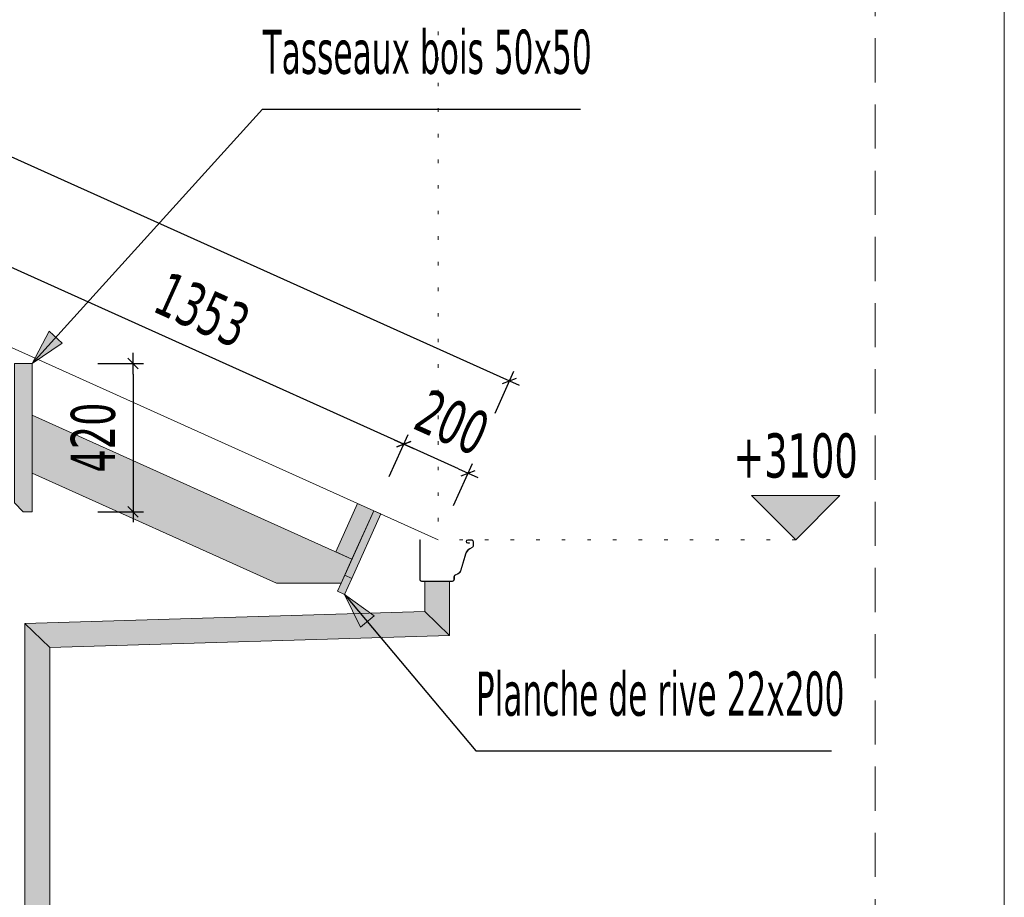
# Model space of a CAD drawing. Header units: millimetres. Extents: x 1567 to 2756, y -116 to 725.
# Tile 417 of 418: x 2700 to 2756, y 432 to 482. Entities that reach past the tile are written whole.
import ezdxf

# ---------------------------------------------------------------- set-up
doc = ezdxf.new("R2010")
doc.units = ezdxf.units.MM
doc.linetypes.add('CADWORK_12', pattern=[3.75, 2.5, -1.25])
doc.linetypes.add('CADWORK_2', pattern=[1.45, 0.2, -1.25])
doc.layers.add('Ech.1_1', color=7, linetype='Continuous')
doc.layers.add('Ech.1_50', color=7, linetype='Continuous')
doc.styles.add('tahoma-', font='txt', dxfattribs={"height": 1})
doc.styles.add('tahoma-z-r', font='txt', dxfattribs={"width": 0.704918})
doc.dimstyles.new('ISO-25', dxfattribs={"dimtxt": 2.5, "dimasz": 2.5, "dimexe": 1.25, "dimexo": 0.625, "dimtad": 1, "dimtxsty": 'Standard', "dimcen": 2.5, "dimadec": 0, "dimazin": 0, "dimtfac": 1, "dimtmove": 0, "dimatfit": 3, "dimfxl": 1, "dimarcsym": 0})

# ---------------------------------------------------------------- blocks, each defined once
blk = doc.blocks.new('cw-dimension-symbol15')
at = {"linetype": 'Continuous', "lineweight": -2}
blk.add_hatch(color=0, dxfattribs=at).paths.add_polyline_path([(0, 0), (-1, 1), (1, 1)])
at = {"color": 0, "linetype": 'Continuous', "lineweight": -2}
for p, q in [((0, 0), (-1, 1)), ((-1, 1), (1, 1)), ((1, 1), (0, 0))]:
    blk.add_line(p, q, dxfattribs=at)
blk = doc.blocks.new('*D216')
at = {"layer": 'Defpoints', "color": 0}
blk.add_point((2743.902, 452.713), dxfattribs=at)
blk.add_point((2743.902, 452.713), dxfattribs=at)
blk.add_point((2743.902, 452.713), dxfattribs=at)
at = {"layer": 'Ech.1_50', "color": 0, "linetype": 'Continuous', "lineweight": -2}
blk.add_line((2743.902, 452.713), (2743.902, 452.713), dxfattribs=at)
at = {"layer": 'Ech.1_50', "color": 7, "linetype": 'Continuous', "lineweight": 5, "insert": (2743.902, 457.463), "char_height": 2.5, "attachment_point": 5, "style": 'tahoma-z-r'}
blk.add_mtext('+3100', dxfattribs=at)
blk = doc.blocks.new('cw-dimension-symbol2')
at = {"color": 0, "linetype": 'Continuous', "lineweight": -2}
for p, q in [((-1, 0), (1, 0)), ((-0.5, -0.5), (0.5, 0.5))]:
    blk.add_line(p, q, dxfattribs=at)
blk = doc.blocks.new('*D217')
at = {"layer": 'Defpoints', "color": 0}
for p in [(2721.699, 458.126), (2720.878, 456.303), (2724.526, 454.661)]:
    blk.add_point(p, dxfattribs=at)
at = {"layer": 'Ech.1_50', "color": 0, "linetype": 'Continuous', "lineweight": -2}
for p, q in [((2720.878, 456.303), (2721.945, 458.674)), ((2724.8, 456.731), (2722.246, 457.88)), ((2724.526, 454.661), (2725.593, 457.032))]:
    blk.add_line(p, q, dxfattribs=at)
at = {"layer": 'Ech.1_50', "color": 0, "lineweight": -2, "xscale": 0.6000000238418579, "yscale": 0.6000000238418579, "zscale": 0.6000000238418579}
for p, rotation in [((2721.699, 458.126), 155.7722546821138), ((2725.347, 456.485), 335.7722546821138)]:
    blk.add_blockref('cw-dimension-symbol2', p, dxfattribs=dict(at, rotation=rotation))
at = {"layer": 'Ech.1_50', "color": 7, "linetype": 'Continuous', "lineweight": 5, "insert": (2724.446, 459.357), "char_height": 2.5, "attachment_point": 5, "rotation": 335.7723, "style": 'tahoma-z-r'}
blk.add_mtext('200', dxfattribs=at)
blk = doc.blocks.new('*D218')
at = {"layer": 'Defpoints', "color": 0}
for p in [(2697.029, 469.228), (2696.208, 467.404), (2720.878, 456.303)]:
    blk.add_point(p, dxfattribs=at)
at = {"layer": 'Ech.1_50', "color": 0, "linetype": 'Continuous', "lineweight": -2}
for p, q in [((2696.208, 467.404), (2697.275, 469.775)), ((2721.152, 458.373), (2697.576, 468.982)), ((2720.878, 456.303), (2721.945, 458.674))]:
    blk.add_line(p, q, dxfattribs=at)
at = {"layer": 'Ech.1_50', "color": 0, "lineweight": -2, "xscale": 0.6000000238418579, "yscale": 0.6000000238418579, "zscale": 0.6000000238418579}
for p, rotation in [((2697.029, 469.228), 155.7722546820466), ((2721.699, 458.126), 335.7722546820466)]:
    blk.add_blockref('cw-dimension-symbol2', p, dxfattribs=dict(at, rotation=rotation))
at = {"layer": 'Ech.1_50', "color": 7, "linetype": 'Continuous', "lineweight": 5, "insert": (2710.287, 465.729), "char_height": 2.5, "attachment_point": 5, "rotation": 335.7723, "style": 'tahoma-z-r'}
blk.add_mtext('1353', dxfattribs=at)
blk = doc.blocks.new('*D227')
at = {"layer": 'Defpoints', "color": 0}
for p in [(2545.975, 541.286), (2727.696, 461.705), (2726.875, 459.881)]:
    blk.add_point(p, dxfattribs=at)
at = {"layer": 'Ech.1_50', "color": 0, "linetype": 'Continuous', "lineweight": -2}
for p, q in [((2545.975, 541.286), (2547.042, 543.657)), ((2547.343, 542.864), (2727.149, 461.951)), ((2726.875, 459.881), (2727.942, 462.252))]:
    blk.add_line(p, q, dxfattribs=at)
at = {"layer": 'Ech.1_50', "color": 0, "lineweight": -2, "xscale": 0.6000000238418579, "yscale": 0.6000000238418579, "zscale": 0.6000000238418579}
for p, rotation in [((2546.796, 543.11), 155.7722546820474), ((2727.696, 461.705), 335.7722546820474)]:
    blk.add_blockref('cw-dimension-symbol2', p, dxfattribs=dict(at, rotation=rotation))
at = {"layer": 'Ech.1_50', "color": 7, "linetype": 'Continuous', "lineweight": 5, "insert": (2638.169, 504.459), "char_height": 2.5, "attachment_point": 5, "rotation": 335.7723, "style": 'tahoma-z-r'}
blk.add_mtext('9919', dxfattribs=at)
blk = doc.blocks.new('*D228')
at = {"layer": 'Defpoints', "color": 0}
for p in [(2704.368, 462.699), (2704.368, 454.299), (2706.368, 454.299)]:
    blk.add_point(p, dxfattribs=at)
at = {"layer": 'Ech.1_50', "color": 0, "linetype": 'Continuous', "lineweight": -2}
for p, q in [((2704.368, 462.699), (2706.968, 462.699)), ((2706.368, 462.099), (2706.368, 454.899)), ((2704.368, 454.299), (2706.968, 454.299))]:
    blk.add_line(p, q, dxfattribs=at)
at = {"layer": 'Ech.1_50', "color": 0, "lineweight": -2, "xscale": 0.6000000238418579, "yscale": 0.6000000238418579, "zscale": 0.6000000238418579}
for p, rotation in [((2706.368, 462.699), 90), ((2706.368, 454.299), 270)]:
    blk.add_blockref('cw-dimension-symbol2', p, dxfattribs=dict(at, rotation=rotation))
at = {"layer": 'Ech.1_50', "color": 1, "linetype": 'Continuous', "lineweight": 5, "insert": (2704.118, 458.499), "char_height": 2.5, "attachment_point": 5, "rotation": 90, "style": 'tahoma-z-r'}
blk.add_mtext('420', dxfattribs=at)
blk = doc.blocks.new('cw-line-extremity2')
at = {"linetype": 'Continuous', "lineweight": 0}
blk.add_hatch(color=0, dxfattribs=at).paths.add_polyline_path([(0, 0), (2, 0.5), (2, -0.5)])
at = {"color": 0, "linetype": 'Continuous', "lineweight": -2}
for p, q in [((0, 0), (2, 0.5)), ((2, -0.5), (0, 0)), ((2, 0.5), (2, -0.5))]:
    blk.add_line(p, q, dxfattribs=at)

msp = doc.modelspace()

# ---------------------------------------------------------------- hatches: boundary and pattern name
at = {"layer": 'Ech.1_50', "linetype": 'Continuous', "lineweight": 5, "true_color": 0xeaddd7, "transparency": 33554687}
msp.add_hatch(color=254, dxfattribs=at).paths.add_polyline_path([(2700.149, 454.299), (2700.649, 454.299), (2700.649, 462.699), (2699.649, 462.699), (2699.649, 454.799), (2700.149, 454.299)])
at = {"layer": 'Ech.1_50', "linetype": 'Continuous', "lineweight": 5, "true_color": 0xd4c4b3, "transparency": 33554687}
msp.add_hatch(color=9, dxfattribs=at).paths.add_polyline_path([(2714.5, 450.25), (2718.155, 450.25), (2718.771, 451.618), (2700.649, 459.773), (2700.649, 456.483), (2714.5, 450.25)])
at = {"layer": 'Ech.1_50', "linetype": 'Continuous', "lineweight": 5, "true_color": 0xe0d1b3, "transparency": 33554687}
msp.add_hatch(color=254, dxfattribs=at).paths.add_polyline_path([(2720.002, 454.354), (2719.09, 454.764), (2717.859, 452.029), (2718.771, 451.618), (2720.002, 454.354)])
at = {"layer": 'Ech.1_50', "linetype": 'Continuous', "lineweight": 5, "true_color": 0xf7e0b3, "transparency": 33554687}
for points in [[(2720.403, 454.174), (2720.002, 454.354), (2718.36, 450.706), (2718.761, 450.526), (2720.403, 454.174)], [(2718.761, 450.526), (2718.36, 450.706), (2717.95, 449.794), (2718.351, 449.614), (2718.761, 450.526)]]:
    msp.add_hatch(color=254, dxfattribs=at).paths.add_polyline_path(points)
at = {"layer": 'Ech.1_50', "linetype": 'Continuous', "lineweight": 5, "true_color": 0xd7d7ea, "transparency": 33554687}
for points in [[(2725.436, 452.533), (2725.336, 452.533, -1), (2725.336, 452.693), (2725.549, 452.693, -0.414214), (2725.629, 452.613), (2725.629, 452.37, -0.267949), (2725.589, 452.301), (2725.442, 452.216, 0.19438), (2725.202, 451.909), (2724.944, 451.009, -0.284481), (2724.647, 450.74, 0.361601), (2724.549, 450.622), (2724.549, 450.453, -0.414214), (2724.469, 450.373), (2722.709, 450.373, -0.414214), (2722.629, 450.453), (2722.629, 452.713), (2722.609, 452.713), (2722.609, 450.453, 0.414214), (2722.709, 450.353), (2724.469, 450.353, 0.414214), (2724.569, 450.453), (2724.569, 450.622, -0.361601), (2724.651, 450.72, 0.284481), (2724.963, 451.003), (2725.221, 451.903, -0.19438), (2725.452, 452.198), (2725.599, 452.284, 0.267949), (2725.649, 452.37), (2725.649, 452.613, 0.414214), (2725.549, 452.713), (2725.336, 452.713, 1), (2725.336, 452.513), (2725.436, 452.513), (2725.436, 452.533)], [(2722.609, 452.713), (2722.629, 452.713), (2722.629, 450.453, 0.414214), (2722.709, 450.373), (2724.469, 450.373, 0.414214), (2724.549, 450.453), (2724.549, 450.622, -0.361601), (2724.647, 450.74, 0.284481), (2724.944, 451.009), (2725.202, 451.909, -0.19438), (2725.442, 452.216), (2725.589, 452.301, 0.267949), (2725.629, 452.37), (2725.629, 452.613, 0.414214), (2725.549, 452.693), (2725.336, 452.693, 1), (2725.336, 452.533), (2725.436, 452.533), (2725.436, 452.513), (2725.336, 452.513, -1), (2725.336, 452.713), (2725.549, 452.713, -0.414214), (2725.649, 452.613), (2725.649, 452.37, -0.267949), (2725.599, 452.284), (2725.452, 452.198, 0.19438), (2725.221, 451.903), (2724.963, 451.003, -0.284481), (2724.651, 450.72, 0.361601), (2724.569, 450.622), (2724.569, 450.453, -0.414214), (2724.469, 450.353), (2722.709, 450.353, -0.414214), (2722.609, 450.453), (2722.609, 452.713)], [(2722.889, 450.353), (2724.289, 450.353), (2724.289, 447.292), (2722.889, 448.65), (2722.889, 450.353)], [(2700.249, 447.971), (2701.649, 446.612), (2724.289, 447.292), (2722.889, 448.65), (2700.249, 447.971)], [(2700.249, 447.971), (2701.649, 446.612), (2701.649, 393.173), (2700.249, 391.814), (2700.249, 447.971)]]:
    msp.add_hatch(color=254, dxfattribs=at).paths.add_polyline_path(points)

# ---------------------------------------------------------------- linework, layer by layer
at = {"layer": 'Ech.1_1', "color": 7, "linetype": 'Continuous', "lineweight": 5}
msp.add_lwpolyline([(1566.72, -115.512), (2755.72, -115.512), (2755.72, 725.488), (1566.72, 725.488), (1566.72, -115.512)], close=True, dxfattribs=at)
at = {"layer": 'Ech.1_50', "color": 5, "linetype": 'Continuous', "lineweight": 5}
msp.add_line((2542.749, 534.118), (2723.649, 452.713), dxfattribs=at)
at = {"layer": 'Ech.1_50', "color": 1, "linetype": 'CADWORK_12', "lineweight": 5}
msp.add_lwpolyline([(2748.399, 173.058), (2554.353, 173.058), (2554.353, -110.839), (2223.06, -110.839), (2223.06, 717.364), (2748.399, 717.364), (2748.399, 173.058)], close=True, dxfattribs=at)
at = {"layer": 'Ech.1_50', "color": 9, "linetype": 'CADWORK_2', "lineweight": 5, "elevation": 50}
for points in [[(2723.649, 545.297), (2723.649, 452.713)], [(2743.902, 452.713), (2723.649, 452.713)]]:
    msp.add_lwpolyline(points, dxfattribs=at)
at = {"layer": 'Ech.1_50', "color": 7, "linetype": 'Continuous', "lineweight": 5}
for points in [[(2700.149, 454.299), (2700.649, 454.299), (2700.649, 462.699), (2699.649, 462.699), (2699.649, 454.799), (2700.149, 454.299)], [(2714.5, 450.25), (2718.155, 450.25), (2718.771, 451.618), (2700.649, 459.773), (2700.649, 456.483), (2714.5, 450.25)], [(2720.002, 454.354), (2719.09, 454.764), (2717.859, 452.029), (2718.771, 451.618), (2720.002, 454.354)], [(2720.403, 454.174), (2720.002, 454.354), (2718.36, 450.706), (2718.761, 450.526), (2720.403, 454.174)], [(2718.761, 450.526), (2718.36, 450.706), (2717.95, 449.794), (2718.351, 449.614), (2718.761, 450.526)], [(2722.889, 450.353), (2724.289, 450.353), (2724.289, 447.292), (2722.889, 448.65), (2722.889, 450.353)], [(2700.249, 447.971), (2701.649, 446.612), (2724.289, 447.292), (2722.889, 448.65), (2700.249, 447.971)], [(2700.249, 447.971), (2701.649, 446.612), (2701.649, 393.173), (2700.249, 391.814), (2700.249, 447.971)]]:
    msp.add_lwpolyline(points, close=True, dxfattribs=at)
at = {"layer": 'Ech.1_50', "color": 7, "linetype": 'Continuous', "lineweight": 5, "flags": 128}
for points in [[(2725.436, 452.533), (2725.336, 452.533, -1), (2725.336, 452.693), (2725.549, 452.693, -0.414214), (2725.629, 452.613), (2725.629, 452.37, -0.267949), (2725.589, 452.301), (2725.442, 452.216), (2725.442, 452.216, 0.19438), (2725.202, 451.909), (2724.944, 451.009, -0.284481), (2724.647, 450.74, 0.361601), (2724.549, 450.622), (2724.549, 450.453, -0.414214), (2724.469, 450.373), (2722.709, 450.373, -0.414214), (2722.629, 450.453), (2722.629, 452.713), (2722.609, 452.713), (2722.609, 450.453, 0.414214), (2722.709, 450.353), (2724.469, 450.353, 0.414214), (2724.569, 450.453), (2724.569, 450.622, -0.361601), (2724.651, 450.72, 0.284481), (2724.963, 451.003), (2725.221, 451.903, -0.19438), (2725.452, 452.198), (2725.599, 452.284, 0.267949), (2725.649, 452.37), (2725.649, 452.613, 0.414214), (2725.549, 452.713), (2725.336, 452.713, 1), (2725.336, 452.513), (2725.436, 452.513), (2725.436, 452.533)], [(2722.609, 452.713), (2722.629, 452.713), (2722.629, 450.453, 0.414214), (2722.709, 450.373), (2724.469, 450.373, 0.414214), (2724.549, 450.453), (2724.549, 450.622, -0.361601), (2724.647, 450.74, 0.284481), (2724.944, 451.009), (2725.202, 451.909, -0.19438), (2725.442, 452.216), (2725.589, 452.301, 0.267949), (2725.629, 452.37), (2725.629, 452.613, 0.414214), (2725.549, 452.693), (2725.336, 452.693, 1), (2725.336, 452.533), (2725.436, 452.533), (2725.436, 452.513), (2725.336, 452.513, -1), (2725.336, 452.713), (2725.549, 452.713, -0.414214), (2725.649, 452.613), (2725.649, 452.37, -0.267949), (2725.599, 452.284), (2725.452, 452.198, 0.19438), (2725.221, 451.903), (2724.963, 451.003, -0.284481), (2724.651, 450.72, 0.361601), (2724.569, 450.622), (2724.569, 450.453, -0.414214), (2724.469, 450.353), (2722.709, 450.353, -0.414214), (2722.609, 450.453), (2722.609, 452.713)]]:
    msp.add_lwpolyline(points, format="xyb", close=True, dxfattribs=at)

# ---------------------------------------------------------------- block references
at = {"layer": 'Ech.1_50', "color": 7, "lineweight": 5}
for p, rotation in [((2700.649, 462.699), 47.80133769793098), ((2718.351, 449.614), 309.9871380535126)]:
    msp.add_blockref('cw-line-extremity2', p, dxfattribs=dict(at, rotation=rotation))
at = {"layer": 'Ech.1_50', "color": 7, "lineweight": 5, "xscale": 2.5, "yscale": 2.5, "zscale": 2.5}
msp.add_blockref('cw-dimension-symbol15', (2743.902, 452.713), dxfattribs=at)

# ---------------------------------------------------------------- texts
at = {"layer": 'Ech.1_50', "linetype": 'Continuous', "char_height": 2.5, "attachment_point": 1, "style": 'tahoma-'}
for s, insert in [('\\C7;\\fTahoma|b0|i0;\\W0.600000;Tasseaux bois 50x50', (2713.709, 481.602)), ('\\C7;\\fTahoma|b0|i0;\\W0.600000;Planche de rive 22x200', (2725.785, 445.25))]:
    msp.add_mtext(s, dxfattribs=dict(at, insert=insert))

# ---------------------------------------------------------------- dimensions: what is measured, and where the dimension line sits
at = {"layer": 'Ech.1_50', "color": 7, "linetype": 'Continuous', "lineweight": 5}
for base, p1, p2, angle, text, override, picture, middle, turn in [((2727.696, 461.705), (2545.975, 541.286), (2726.875, 459.881), 335.7723, '9919', {"dimtxt": 2.5, "dimasz": 0.6, "dimexe": 0.6, "dimexo": 0, "dimgap": 0, "dimdec": 0, "dimlfac": 1, "dimtxsty": 'tahoma-z-r', "dimblk": 'cw-dimension-symbol2', "dimclrt": 7, "dimtmove": 2}, '*D227', (2638.169, 504.459), -24.2277), ((2697.029, 469.228), (2720.878, 456.303), (2696.208, 467.404), 155.7723, '1353', {"dimtxt": 2.5, "dimasz": 0.6, "dimexe": 0.6, "dimexo": 0, "dimgap": 0, "dimdec": 0, "dimlfac": 1, "dimtxsty": 'tahoma-z-r', "dimblk": 'cw-dimension-symbol2', "dimclrt": 7, "dimtmove": 2}, '*D218', (2710.287, 465.729), -24.2277), ((2706.368, 454.299), (2704.368, 462.699), (2704.368, 454.299), 270, '420', {"dimtxt": 2.5, "dimasz": 0.6, "dimexe": 0.6, "dimexo": 0, "dimgap": 0, "dimdec": 0, "dimlfac": 1, "dimtxsty": 'tahoma-z-r', "dimblk": 'cw-dimension-symbol2', "dimclrt": 1, "dimtmove": 2}, '*D228', (2704.118, 458.499), 90), ((2721.699, 458.126), (2724.526, 454.661), (2720.878, 456.303), 155.7723, '200', {"dimtxt": 2.5, "dimasz": 0.6, "dimexe": 0.6, "dimexo": 0, "dimgap": 0, "dimdec": 0, "dimlfac": 1, "dimtxsty": 'tahoma-z-r', "dimblk": 'cw-dimension-symbol2', "dimclrt": 7, "dimtmove": 2}, '*D217', (2724.446, 459.357), -24.2277)]:
    dim = msp.add_linear_dim(base=base, p1=p1, p2=p2, angle=angle, text=text, dimstyle='ISO-25', override=override, dxfattribs=at)
    dim.commit()
    dim.dimension.update_dxf_attribs({"geometry": picture, "text_midpoint": middle, "dimtype": 161, "text_rotation": turn})
dim = msp.add_ordinate_dim(feature_location=(2743.902, 452.713), offset=(0, 0), dtype=0, origin=(2743.902, 452.713), text='+3100', dimstyle='ISO-25', override={"dimtxt": 2.5, "dimasz": 0.3, "dimexe": 0.6, "dimexo": 0, "dimgap": 0, "dimdec": 0, "dimlfac": 1, "dimtxsty": 'tahoma-z-r', "dimblk": 'cw-dimension-symbol15', "dimclrt": 7, "dimtmove": 2}, dxfattribs=at)
dim.commit()
dim.dimension.update_dxf_attribs({"geometry": '*D216', "text_midpoint": (2743.902, 457.463)})

# ---------------------------------------------------------------- leaders
at = {"layer": 'Ech.1_50', "color": 7, "linetype": 'Continuous', "lineweight": 5, "has_arrowhead": 0}
for points in [[(2700.649, 462.699), (2713.709, 477.102), (2731.718, 477.102)], [(2718.351, 449.614), (2725.785, 440.75), (2745.923, 440.75)]]:
    msp.add_leader(points, dimstyle='ISO-25', dxfattribs=at)

doc.saveas('drawing.dxf')
